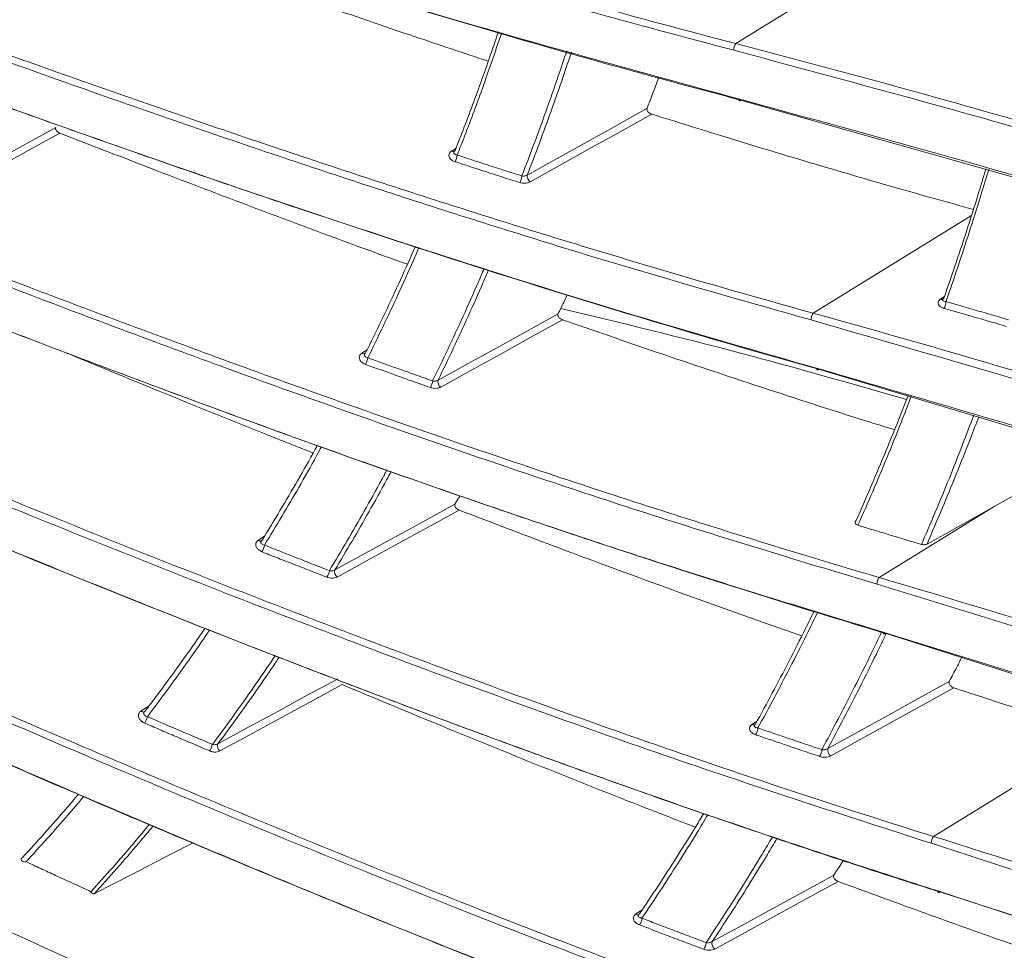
# Model space of a CAD drawing. Header units: millimetres. Extents: x 0 to 1118, y 0 to 864.
# Tile 275 of 313: x 842 to 852, y 555 to 564. Entities that reach past the tile are written whole.
import ezdxf

# ---------------------------------------------------------------- set-up
doc = ezdxf.new("R2010")
doc.units = ezdxf.units.MM

msp = doc.modelspace()

# ---------------------------------------------------------------- linework, layer by layer
at = {"color": 9, "linetype": 'Continuous', "lineweight": 0}
for p, q in [((849.069, 564.043), (850.791, 565.106)), ((846.115, 562.926), (846.164, 562.957)), ((849.872, 561.241), (851.517, 562.255)), ((851.197, 561.389), (851.237, 561.415)), ((845.185, 560.825), (845.241, 560.861)), ((850.558, 558.494), (851.752, 559.232)), ((844.11, 558.883), (844.176, 558.926)), ((842.892, 557.107), (842.976, 557.161)), ((849.238, 556.967), (849.289, 557)), ((851.122, 555.803), (852.841, 556.863)), ((848.031, 554.997), (848.093, 555.037))]:
    msp.add_line(p, q, dxfattribs=at)
at = {"color": 7, "linetype": 'Continuous', "lineweight": 15}
for p, q in [((846.142, 562.918), (846.142, 562.918)), ((851.219, 561.385), (851.219, 561.383)), ((849.264, 556.961), (849.264, 556.961))]:
    msp.add_line(p, q, dxfattribs=at)
at = {"color": 9, "linetype": 'Continuous', "lineweight": 0, "flags": 128}
for points in [[(849.098, 563.468), (849.099, 563.461), (849.1, 563.456), (849.102, 563.452), (849.105, 563.45), (849.108, 563.449), (849.111, 563.45), (849.114, 563.452), (849.118, 563.456)], [(846.903, 562.676), (847.214, 562.849), (847.525, 563.023), (847.836, 563.196), (848.147, 563.37)], [(848.196, 563.309), (847.868, 563.126), (847.54, 562.944), (847.236, 562.774), (846.932, 562.605)], [(840.775, 562.495), (841.083, 562.663), (841.39, 562.832), (841.698, 563), (842.005, 563.169)], [(842.049, 563.112), (841.724, 562.934), (841.399, 562.756), (841.098, 562.591), (840.797, 562.426)], [(845.977, 560.545), (846.288, 560.717), (846.6, 560.889), (846.911, 561.061), (847.223, 561.233)], [(847.27, 561.172), (846.941, 560.991), (846.613, 560.809), (846.308, 560.641), (846.004, 560.473)], [(849.908, 560.669), (849.909, 560.663), (849.91, 560.658), (849.912, 560.654), (849.915, 560.652), (849.918, 560.651), (849.921, 560.652), (849.925, 560.654), (849.929, 560.658)], [(844.904, 558.572), (845.216, 558.743), (845.528, 558.914), (845.84, 559.084), (846.152, 559.255)], [(846.197, 559.194), (845.867, 559.013), (845.538, 558.833), (845.233, 558.666), (844.929, 558.499)], [(844.11, 558.883), (844.115, 558.879), (844.121, 558.876), (844.127, 558.874), (844.133, 558.873), (844.138, 558.874), (844.142, 558.875), (844.144, 558.876)], [(843.689, 556.765), (844.001, 556.934), (844.313, 557.103), (844.625, 557.273), (844.937, 557.442)], [(850.025, 556.716), (850.34, 556.891), (850.655, 557.065), (850.97, 557.239), (851.285, 557.414)], [(844.98, 557.381), (844.65, 557.202), (844.32, 557.023), (844.015, 556.857), (843.71, 556.692)], [(851.334, 557.348), (851.002, 557.165), (850.67, 556.981), (850.362, 556.811), (850.055, 556.641)], [(842.892, 557.107), (842.898, 557.103), (842.904, 557.099), (842.909, 557.097), (842.915, 557.096), (842.92, 557.096), (842.925, 557.097), (842.928, 557.098)], [(848.824, 554.71), (849.14, 554.882), (849.455, 555.055), (849.771, 555.228), (850.086, 555.401)], [(850.133, 555.335), (849.8, 555.153), (849.467, 554.971), (849.159, 554.802), (848.851, 554.633)], [(851.189, 555.226), (851.185, 555.222), (851.181, 555.22), (851.178, 555.22), (851.174, 555.22), (851.171, 555.223), (851.169, 555.226), (851.167, 555.231), (851.166, 555.237)]]:
    msp.add_lwpolyline(points, dxfattribs=at)
at = {"color": 7, "linetype": 'Continuous', "lineweight": 15, "flags": 128}
for points in [[(868.264, 556.179), (865.698, 557.543), (863.809, 558.43), (861.852, 559.271), (859.828, 560.07), (857.753, 560.828), (853.512, 562.214), (849.118, 563.456), (849.118, 563.456), (849.118, 563.456)], [(867.597, 553.745), (866.134, 554.548), (864.318, 555.455), (862.428, 556.315), (860.468, 557.134), (858.453, 557.912), (854.271, 559.357), (849.929, 560.658), (849.929, 560.658), (849.929, 560.658)], [(851.752, 559.232), (852.129, 559.442), (852.313, 559.545)], [(851.055, 558.842), (851.672, 559.187), (851.752, 559.232)], [(850.598, 557.926), (850.599, 557.92), (850.601, 557.915), (850.603, 557.911), (850.606, 557.909), (850.609, 557.908), (850.612, 557.909), (850.616, 557.911), (850.62, 557.915)], [(866.786, 551.393), (866.103, 551.777), (864.431, 552.654), (862.689, 553.488), (860.882, 554.285), (859.022, 555.045), (854.906, 556.552), (850.62, 557.915), (850.62, 557.915), (850.62, 557.915)], [(842.415, 555.213), (842.795, 555.408), (843.207, 555.621), (843.432, 555.736)]]:
    msp.add_lwpolyline(points, dxfattribs=at)
at = {"color": 9, "linetype": 'Continuous', "lineweight": 0}
for centre, radius, start, end in [((849.173, 563.976), 0.124, 147.2316, 181.3181), ((846.136, 562.95), 0.031, 229.3915, 282.561), ((846.005, 562.901), 0.171, 329.6499, 354.1567), ((846.688, 562.68), 0.159, 328.9735, 355.3512), ((846.977, 562.665), 0.0753, 171.5509, 233.1842), ((851.213, 561.414), 0.03, 237.3053, 279.2117), ((851.137, 561.358), 0.115, 324.605, 1.5638), ((849.97, 561.174), 0.118, 145.5508, 181.6841), ((845.206, 560.846), 0.0292, 225.1463, 294.0372), ((845.056, 560.806), 0.193, 329.6622, 351.3967), ((845.744, 560.56), 0.178, 328.9728, 352.6223), ((846.048, 560.53), 0.073, 168.6323, 232.2844), ((843.953, 558.875), 0.225, 329.7113, 348.4094), ((844.647, 558.602), 0.204, 329.0074, 349.6688), ((844.972, 558.555), 0.0704, 165.4829, 231.4686), ((850.648, 558.428), 0.113, 143.806, 182.0248), ((842.693, 557.117), 0.273, 329.8006, 345.1743), ((849.256, 556.99), 0.0288, 231.3227, 286.2582), ((849.171, 556.935), 0.128, 324.2975, 358.008), ((843.396, 556.816), 0.242, 329.0808, 346.4687), ((843.753, 556.744), 0.0674, 162.0654, 230.7447), ((849.842, 556.706), 0.121, 323.5959, 359.2441), ((850.096, 556.701), 0.0729, 167.7292, 235.4217), ((851.207, 555.736), 0.108, 141.9913, 182.3224), ((848.05, 555.015), 0.0265, 225.2815, 297.1719), ((847.955, 554.965), 0.14, 324.2293, 355.0696), ((848.63, 554.708), 0.131, 323.503, 356.3475), ((848.892, 554.691), 0.0706, 164.6921, 234.554)]:
    msp.add_arc(centre, radius, start, end, dxfattribs=at)
at = {"color": 7, "linetype": 'Continuous', "lineweight": 15}
for points, knots in [([(847.111, 569.819), (847.111, 569.819), (848.619, 569.47), (851.607, 568.721), (855.964, 567.447), (859.477, 566.255), (862.196, 565.218), (864.269, 564.357), (866.363, 563.409), (867.728, 562.694), (868.411, 562.336)], [0, 0, 0, 0, 0.000001, 0.19446, 0.389598, 0.584078, 0.681743, 0.779552, 0.889614, 1, 1, 1, 1]), ([(868.378, 562.275), (867.698, 562.631), (866.335, 563.345), (864.246, 564.29), (862.18, 565.149), (859.464, 566.186), (855.952, 567.375), (851.596, 568.658), (848.596, 569.385), (847.093, 569.75)], [0, 0, 0, 0, 0.110018, 0.220393, 0.317551, 0.414859, 0.610349, 0.804826, 1, 1, 1, 1]), ([(847.124, 569.234), (848.62, 568.869), (851.619, 568.139), (855.964, 566.855), (859.473, 565.663), (862.187, 564.624), (864.254, 563.762), (866.341, 562.814), (867.7, 562.1), (868.38, 561.743)], [0, 0, 0, 0, 0.194559, 0.389795, 0.58435, 0.682055, 0.779903, 0.88979, 1, 1, 1, 1]), ([(868.413, 561.722), (867.734, 562.079), (866.375, 562.794), (864.29, 563.741), (862.226, 564.602), (859.51, 565.643), (856.001, 566.838), (851.64, 568.118), (848.654, 568.87), (847.142, 569.221), (847.142, 569.221)], [0, 0, 0, 0, 0.109898, 0.220153, 0.317346, 0.414691, 0.610257, 0.80478, 0.999999, 1, 1, 1, 1]), ([(836.67, 567.45), (837.203, 567.258), (838.27, 566.873), (839.871, 566.311), (841.472, 565.766), (843.55, 565.082), (846.109, 564.282), (848.099, 563.74), (849.098, 563.468)], [0, 0, 0, 0, 0.127618, 0.255445, 0.383068, 0.510918, 0.754586, 1, 1, 1, 1]), ([(849.118, 563.456), (849.118, 563.456), (848.131, 563.715), (846.129, 564.277), (843.041, 565.237), (839.879, 566.299), (837.74, 567.062), (836.672, 567.45), (836.672, 567.45)], [0, 0, 0, 0, 0.000001, 0.243684, 0.489146, 0.744587, 0.999999, 1, 1, 1, 1]), ([(848.17, 566.322), (849.653, 565.939), (852.623, 565.173), (856.204, 564.057), (858.997, 563.094), (861.046, 562.329), (863.05, 561.519), (864.946, 560.682), (866.738, 559.824), (867.837, 559.226), (868.388, 558.927)], [0, 0, 0, 0, 0.202472, 0.405647, 0.506838, 0.608147, 0.709863, 0.811747, 0.905769, 1, 1, 1, 1]), ([(849.929, 560.658), (849.929, 560.658), (849.339, 560.823), (848.15, 561.168), (846.341, 561.729), (844.509, 562.33), (842.627, 562.978), (840.703, 563.668), (838.743, 564.397), (836.782, 565.146), (835.478, 565.656), (834.826, 565.912), (834.826, 565.912)], [0, 0, 0, 0, 0.000001, 0.120491, 0.241318, 0.363143, 0.485292, 0.613809, 0.742673, 0.871177, 0.999999, 1, 1, 1, 1]), ([(834.828, 565.909), (835.477, 565.654), (836.778, 565.145), (838.735, 564.399), (840.694, 563.671), (842.608, 562.986), (844.476, 562.343), (846.297, 561.747), (848.112, 561.182), (849.31, 560.84), (849.908, 560.669)], [0, 0, 0, 0, 0.128512, 0.257337, 0.385858, 0.514722, 0.635391, 0.756058, 0.87803, 1, 1, 1, 1]), ([(846.497, 563.86), (846.242, 563.944), (845.67, 564.135), (844.776, 564.442), (843.859, 564.763), (843.259, 564.978), (842.98, 565.078)], [0, 0, 0, 0, 0.2183301, 0.4899949, 0.7622328, 1, 1, 1, 1]), ([(850.62, 557.915), (850.62, 557.915), (849.924, 558.122), (848.515, 558.559), (846.365, 559.278), (844.178, 560.054), (841.953, 560.884), (839.702, 561.76), (837.438, 562.672), (835.177, 563.605), (833.677, 564.236), (832.928, 564.552), (832.928, 564.552)], [0, 0, 0, 0, 0.000001, 0.12194, 0.244383, 0.368326, 0.492753, 0.619352, 0.746416, 0.873, 0.999999, 1, 1, 1, 1]), ([(832.932, 564.545), (833.679, 564.231), (835.174, 563.602), (837.43, 562.671), (839.693, 561.761), (841.928, 560.893), (844.129, 560.072), (846.3, 559.302), (848.463, 558.576), (849.886, 558.143), (850.598, 557.926)], [0, 0, 0, 0, 0.126596, 0.253598, 0.380205, 0.507267, 0.629479, 0.751687, 0.875845, 1, 1, 1, 1]), ([(846.153, 562.931), (846.173, 562.98), (846.259, 563.202), (846.413, 563.61), (846.539, 563.976), (846.603, 564.165)], [0, 0, 0, 0, 0.122143, 0.549383, 1, 1, 1, 1]), ([(831.272, 563.752), (831.272, 563.752), (831.993, 563.427), (833.445, 562.775), (835.647, 561.799), (837.872, 560.831), (840.293, 559.806), (842.902, 558.742), (845.676, 557.669), (848.428, 556.676), (850.229, 556.082), (851.122, 555.803), (851.122, 555.803)], [0, 0, 0, 0, 0.000001, 0.109987, 0.220311, 0.331722, 0.443528, 0.58218, 0.721705, 0.860357, 0.999999, 1, 1, 1, 1]), ([(851.1, 555.732), (850.206, 556.02), (848.413, 556.599), (845.663, 557.597), (842.882, 558.671), (840.283, 559.732), (837.875, 560.753), (835.661, 561.716), (833.446, 562.699), (831.977, 563.361), (831.243, 563.691)], [0, 0, 0, 0, 0.138662, 0.278334, 0.416981, 0.556523, 0.666638, 0.776757, 0.888377, 1, 1, 1, 1]), ([(848.269, 563.694), (848.25, 563.643), (848.21, 563.535), (848.169, 563.427), (848.147, 563.37)], [0, 0, 0, 0, 0.46361, 1, 1, 1, 1]), ([(849.098, 563.468), (850.566, 563.066), (853.506, 562.261), (857.043, 561.1), (859.795, 560.098), (861.811, 559.304), (863.774, 558.462), (865.965, 557.444), (867.411, 556.65), (868.263, 556.182)], [0, 0, 0, 0, 0.211223, 0.4231848, 0.5287477, 0.6344422, 0.7406044, 0.8469625, 1, 1, 1, 1]), ([(851.189, 555.226), (851.189, 555.226), (850.568, 555.422), (849.313, 555.835), (847.397, 556.506), (845.449, 557.227), (843.136, 558.123), (840.457, 559.213), (837.358, 560.531), (834.193, 561.924), (832.055, 562.884), (830.99, 563.364), (830.99, 563.364)], [0, 0, 0, 0, 0.000001, 0.095614, 0.191564, 0.288515, 0.385792, 0.533518, 0.682278, 0.8406, 0.999999, 1, 1, 1, 1]), ([(830.996, 563.353), (832.057, 562.876), (834.185, 561.92), (837.342, 560.534), (840.443, 559.216), (843.109, 558.133), (845.407, 557.243), (847.342, 556.528), (849.267, 555.85), (850.533, 555.441), (851.166, 555.237)], [0, 0, 0, 0, 0.158348, 0.317744, 0.465485, 0.614233, 0.710022, 0.805809, 0.902905, 1, 1, 1, 1]), ([(848.147, 563.37), (848.146, 563.366), (848.145, 563.359), (848.148, 563.347), (848.156, 563.334), (848.169, 563.323), (848.183, 563.314), (848.192, 563.311), (848.196, 563.309)], [0, 0, 0, 0, 0.1624941, 0.3248437, 0.4914777, 0.6718224, 0.8691942, 1, 1, 1, 1]), ([(851.537, 562.319), (851.265, 562.394), (850.703, 562.551), (849.843, 562.803), (849.001, 563.057), (848.451, 563.23), (848.196, 563.309)], [0, 0, 0, 0, 0.246069, 0.50941, 0.773296, 1, 1, 1, 1]), ([(842.005, 563.169), (842.004, 563.165), (842.002, 563.159), (842.005, 563.148), (842.012, 563.136), (842.024, 563.125), (842.037, 563.117), (842.046, 563.113), (842.049, 563.112)], [0, 0, 0, 0, 0.164026, 0.327851, 0.497303, 0.685593, 0.898093, 1, 1, 1, 1]), ([(845.657, 561.749), (845.526, 561.796), (845.026, 561.977), (844.153, 562.303), (843.082, 562.71), (842.38, 562.983), (842.049, 563.112)], [0, 0, 0, 0, 0.109755, 0.4171625, 0.7254621, 1, 1, 1, 1]), ([(846.142, 562.918), (846.143, 562.92), (846.146, 562.925), (846.151, 562.929), (846.153, 562.931)], [0, 0, 0, 0, 0.5228786, 1, 1, 1, 1]), ([(851.231, 561.397), (851.273, 561.52), (851.358, 561.766), (851.482, 562.143), (851.585, 562.468), (851.646, 562.671), (851.667, 562.742)], [0, 0, 0, 0, 0.2781642, 0.5563551, 0.8437996, 1, 1, 1, 1]), ([(851.54, 553.094), (850.674, 553.391), (848.943, 553.985), (846.253, 555.015), (843.507, 556.131), (840.701, 557.335), (837.87, 558.6), (835.013, 559.919), (832.148, 561.27), (830.256, 562.175), (829.307, 562.628)], [0, 0, 0, 0, 0.120402, 0.24081, 0.364694, 0.488587, 0.614561, 0.741312, 0.870305, 1, 1, 1, 1]), ([(829.338, 562.688), (829.338, 562.688), (830.28, 562.238), (832.179, 561.332), (835.037, 559.985), (837.897, 558.667), (840.712, 557.409), (843.494, 556.217), (846.228, 555.104), (848.928, 554.074), (850.694, 553.454), (851.564, 553.165), (851.564, 553.165)], [0, 0, 0, 0, 0.000001, 0.129375, 0.25874, 0.385116, 0.511482, 0.633427, 0.755792, 0.878113, 0.999999, 1, 1, 1, 1]), ([(829.031, 562.324), (830.092, 561.818), (832.22, 560.803), (835.383, 559.313), (838.492, 557.884), (841.362, 556.61), (844.063, 555.459), (846.598, 554.431), (849.125, 553.462), (850.781, 552.888), (851.609, 552.601)], [0, 0, 0, 0, 0.142525, 0.285992, 0.41792, 0.550746, 0.66172, 0.772688, 0.886346, 1, 1, 1, 1]), ([(851.633, 552.59), (851.633, 552.59), (850.833, 552.86), (849.205, 553.435), (846.702, 554.39), (844.14, 555.429), (841.401, 556.597), (838.504, 557.885), (835.397, 559.314), (832.239, 560.803), (830.123, 561.814), (829.068, 562.317)], [0, 0, 0, 0, 0.000001, 0.110825, 0.222342, 0.335937, 0.450207, 0.582389, 0.715495, 0.858284, 1, 1, 1, 1]), ([(845.224, 560.826), (845.278, 560.938), (845.387, 561.16), (845.547, 561.503), (845.665, 561.761), (845.728, 561.907), (845.74, 561.934)], [0, 0, 0, 0, 0.306045, 0.612126, 0.929418, 1, 1, 1, 1]), ([(827.345, 561.755), (828.392, 561.227), (830.491, 560.167), (833.619, 558.6), (836.698, 557.087), (839.732, 555.637), (842.807, 554.22), (845.874, 552.879), (848.906, 551.629), (850.856, 550.914), (851.836, 550.554)], [0, 0, 0, 0, 0.130981, 0.262824, 0.383159, 0.504312, 0.62825, 0.753257, 0.876035, 1, 1, 1, 1]), ([(826.997, 561.449), (828.058, 560.914), (830.188, 559.841), (833.298, 558.281), (836.292, 556.805), (839.17, 555.419), (842.086, 554.054), (844.029, 553.195), (845.004, 552.763)], [0, 0, 0, 0, 0.1814104, 0.3640156, 0.5204421, 0.6777982, 0.8383009, 1, 1, 1, 1]), ([(847.317, 561.432), (847.298, 561.39), (847.267, 561.324), (847.235, 561.258), (847.223, 561.233)], [0, 0, 0, 0, 0.625577, 1, 1, 1, 1]), ([(851.22, 561.385), (851.22, 561.385), (851.22, 561.388), (851.225, 561.392), (851.23, 561.396), (851.231, 561.397)], [0, 0, 0, 0, 0.080539, 0.747139, 1, 1, 1, 1]), ([(847.223, 561.233), (847.222, 561.23), (847.22, 561.223), (847.223, 561.211), (847.23, 561.199), (847.242, 561.187), (847.256, 561.178), (847.266, 561.174), (847.27, 561.172)], [0, 0, 0, 0, 0.160242, 0.320339, 0.484721, 0.662885, 0.85822, 1, 1, 1, 1]), ([(850.841, 560.343), (850.265, 560.509), (849.087, 560.848), (847.871, 561.141), (847.25, 561.29)], [0, 0, 0, 0, 0.489098, 1, 1, 1, 1]), ([(850.717, 560.03), (850.618, 560.06), (850.16, 560.202), (849.335, 560.47), (848.285, 560.82), (847.594, 561.06), (847.27, 561.172)], [0, 0, 0, 0, 0.087638, 0.403175, 0.719736, 1, 1, 1, 1]), ([(844.678, 559.788), (844.514, 559.853), (843.982, 560.063), (843.121, 560.412), (842.424, 560.7), (842.096, 560.836)], [0, 0, 0, 0, 0.190848, 0.619872, 1, 1, 1, 1]), ([(845.214, 560.815), (845.215, 560.817), (845.217, 560.821), (845.221, 560.825), (845.224, 560.826)], [0, 0, 0, 0, 0.451342, 1, 1, 1, 1]), ([(849.908, 560.669), (851.359, 560.248), (854.266, 559.404), (857.744, 558.198), (860.433, 557.163), (862.385, 556.35), (864.282, 555.488), (866.03, 554.624), (867.103, 554.023), (867.596, 553.747)], [0, 0, 0, 0, 0.226941, 0.454688, 0.566556, 0.678572, 0.79112, 0.903895, 1, 1, 1, 1]), ([(850.32, 559.087), (850.372, 559.206), (850.477, 559.445), (850.629, 559.808), (850.756, 560.121), (850.831, 560.315), (850.858, 560.385)], [0, 0, 0, 0, 0.280335, 0.560698, 0.841412, 1, 1, 1, 1]), ([(844.149, 558.882), (844.211, 558.984), (844.335, 559.188), (844.519, 559.503), (844.648, 559.73), (844.716, 559.854), (844.723, 559.868)], [0, 0, 0, 0, 0.316145, 0.632326, 0.959898, 1, 1, 1, 1]), ([(846.152, 559.255), (846.15, 559.252), (846.148, 559.246), (846.15, 559.234), (846.157, 559.222), (846.168, 559.21), (846.182, 559.2), (846.192, 559.196), (846.197, 559.194)], [0, 0, 0, 0, 0.158132, 0.316117, 0.478418, 0.654639, 0.84824, 1, 1, 1, 1]), ([(846.204, 559.343), (846.2, 559.336), (846.183, 559.307), (846.165, 559.278), (846.152, 559.255)], [0, 0, 0, 0, 0.217185, 1, 1, 1, 1]), ([(849.754, 557.888), (849.622, 557.933), (849.129, 558.105), (848.268, 558.416), (847.214, 558.805), (846.522, 559.07), (846.197, 559.194)], [0, 0, 0, 0, 0.112747, 0.419663, 0.727592, 1, 1, 1, 1]), ([(850.338, 559.037), (850.333, 559.039), (850.322, 559.043), (850.311, 559.053), (850.306, 559.064), (850.308, 559.075), (850.314, 559.083), (850.319, 559.086), (850.32, 559.087)], [0, 0, 0, 0, 0.1961916, 0.3924225, 0.5862997, 0.7703512, 0.9425235, 1, 1, 1, 1]), ([(850.998, 558.838), (850.882, 558.872), (850.663, 558.938), (850.443, 559.005), (850.338, 559.037)], [0, 0, 0, 0, 0.52455, 1, 1, 1, 1]), ([(844.14, 558.873), (844.141, 558.874), (844.142, 558.877), (844.146, 558.88), (844.149, 558.882)], [0, 0, 0, 0, 0.329673, 1, 1, 1, 1]), ([(851.055, 558.842), (851.051, 558.84), (851.042, 558.836), (851.026, 558.834), (851.01, 558.835), (851.001, 558.837), (850.998, 558.838)], [0, 0, 0, 0, 0.262315, 0.524249, 0.79625, 1, 1, 1, 1]), ([(862.19, 543.047), (862.19, 543.047), (861.657, 543.349), (860.565, 543.942), (858.336, 545.053), (855.447, 546.345), (851.856, 547.768), (848.143, 549.089), (844.34, 550.32), (840.461, 551.472), (836.524, 552.558), (831.215, 553.936), (826.517, 555.076), (821.836, 556.242), (818.481, 557.096), (815.857, 557.858), (814.536, 558.242)], [0, 0, 0, 0, 0, 0.041135, 0.082343, 0.161795, 0.24154, 0.321085, 0.400776, 0.480371, 0.560021, 0.639716, 0.799202, 0.839112, 0.918997, 1, 1, 1, 1]), ([(849.273, 556.97), (849.332, 557.078), (849.449, 557.293), (849.622, 557.624), (849.767, 557.909), (849.853, 558.086), (849.883, 558.148)], [0, 0, 0, 0, 0.27926, 0.558547, 0.846446, 1, 1, 1, 1]), ([(842.932, 557.102), (843.001, 557.195), (843.14, 557.379), (843.346, 557.666), (843.485, 557.862), (843.554, 557.965), (843.555, 557.966)], [0, 0, 0, 0, 0.327571, 0.655178, 0.994414, 1, 1, 1, 1]), ([(850.598, 557.926), (852.031, 557.484), (854.901, 556.599), (858.354, 555.332), (861.048, 554.231), (863.036, 553.344), (864.966, 552.408), (866.179, 551.733), (866.786, 551.395)], [0, 0, 0, 0, 0.245697, 0.49229, 0.61861, 0.74513, 0.872398, 1, 1, 1, 1]), ([(851.418, 557.665), (851.4, 557.631), (851.356, 557.546), (851.312, 557.463), (851.285, 557.414)], [0, 0, 0, 0, 0.41249, 1, 1, 1, 1]), ([(851.285, 557.414), (851.284, 557.41), (851.282, 557.404), (851.285, 557.392), (851.291, 557.379), (851.303, 557.366), (851.317, 557.355), (851.328, 557.351), (851.334, 557.348)], [0, 0, 0, 0, 0.1551, 0.310106, 0.468077, 0.635639, 0.814997, 1, 1, 1, 1]), ([(848.65, 555.899), (848.482, 555.964), (847.952, 556.168), (847.054, 556.527), (845.998, 556.956), (845.305, 557.245), (844.98, 557.381)], [0, 0, 0, 0, 0.138247, 0.436394, 0.735544, 1, 1, 1, 1]), ([(852.841, 556.863), (852.706, 556.906), (852.434, 556.991), (852.025, 557.122), (851.658, 557.241), (851.427, 557.317), (851.334, 557.348)], [0, 0, 0, 0, 0.271692, 0.543431, 0.815311, 1, 1, 1, 1]), ([(849.264, 556.961), (849.265, 556.963), (849.267, 556.965), (849.27, 556.968), (849.272, 556.969), (849.273, 556.97)], [0, 0, 0, 0, 0.534958, 0.708199, 1, 1, 1, 1]), ([(841.659, 555.584), (841.737, 555.668), (841.892, 555.838), (842.044, 556.012), (842.161, 556.147), (842.201, 556.195), (842.242, 556.243)], [0, 0, 0, 0, 0.393106, 0.786257, 0.78789, 1, 1, 1, 1]), ([(848.067, 554.997), (848.133, 555.095), (848.266, 555.293), (848.462, 555.598), (848.619, 555.848), (848.71, 555.999), (848.737, 556.043)], [0, 0, 0, 0, 0.289262, 0.578552, 0.876555, 1, 1, 1, 1]), ([(841.647, 555.568), (841.648, 555.57), (841.649, 555.574), (841.652, 555.578), (841.656, 555.581), (841.658, 555.583), (841.659, 555.584)], [0, 0, 0, 0, 0.290343, 0.588834, 0.792941, 1, 1, 1, 1]), ([(841.647, 555.568), (841.647, 555.565), (841.646, 555.558), (841.654, 555.549), (841.671, 555.541), (841.687, 555.539), (841.697, 555.54), (841.697, 555.54)], [0, 0, 0, 0, 0.147849, 0.333036, 0.623912, 0.992604, 1, 1, 1, 1]), ([(841.697, 555.54), (841.748, 555.516), (841.85, 555.469), (842.013, 555.393), (842.187, 555.313), (842.309, 555.257), (842.371, 555.229)], [0, 0, 0, 0, 0.2266654, 0.4533355, 0.7266636, 1, 1, 1, 1]), ([(850.187, 555.555), (850.183, 555.548), (850.149, 555.496), (850.116, 555.445), (850.086, 555.401)], [0, 0, 0, 0, 0.131242, 1, 1, 1, 1]), ([(850.086, 555.401), (850.085, 555.398), (850.082, 555.392), (850.084, 555.38), (850.09, 555.367), (850.101, 555.355), (850.116, 555.343), (850.127, 555.338), (850.133, 555.335)], [0, 0, 0, 0, 0.153527, 0.306956, 0.463427, 0.629657, 0.807863, 1, 1, 1, 1]), ([(853.282, 554.225), (853.012, 554.316), (852.472, 554.497), (851.654, 554.782), (850.874, 555.062), (850.365, 555.25), (850.133, 555.335)], [0, 0, 0, 0, 0.260015, 0.520219, 0.780987, 1, 1, 1, 1]), ([(842.405, 555.208), (842.402, 555.208), (842.395, 555.206), (842.384, 555.212), (842.376, 555.22), (842.372, 555.227), (842.371, 555.229), (842.371, 555.229)], [0, 0, 0, 0, 0.280078, 0.558488, 0.886546, 0.988901, 1, 1, 1, 1]), ([(842.405, 555.208), (842.407, 555.209), (842.41, 555.21), (842.414, 555.212), (842.415, 555.213)], [0, 0, 0, 0, 0.494489, 1, 1, 1, 1]), ([(851.166, 555.237), (852.495, 554.802), (855.153, 553.933), (858.333, 552.71), (860.793, 551.665), (862.558, 550.851), (864.247, 550.012), (865.297, 549.424), (865.823, 549.13)], [0, 0, 0, 0, 0.252618, 0.505241, 0.631495, 0.757923, 0.878842, 1, 1, 1, 1]), ([(865.858, 549.109), (865.332, 549.403), (864.28, 549.992), (862.591, 550.833), (860.823, 551.648), (858.362, 552.696), (855.173, 553.915), (852.53, 554.802), (851.189, 555.226), (851.189, 555.226)], [0, 0, 0, 0, 0.120939, 0.242136, 0.368389, 0.494829, 0.747428, 0.999999, 1, 1, 1, 1]), ([(848.059, 554.989), (848.059, 554.99), (848.061, 554.992), (848.063, 554.994), (848.065, 554.996), (848.067, 554.997)], [0, 0, 0, 0, 0.4334877, 0.6579868, 1, 1, 1, 1]), ([(836.895, 554.944), (837.58, 554.774), (838.95, 554.433), (840.986, 553.897), (843.007, 553.344), (844.338, 552.957), (845.004, 552.763)], [0, 0, 0, 0, 0.250139, 0.500279, 0.750097, 1, 1, 1, 1])]:
    msp.add_open_spline(points, degree=3, knots=knots, dxfattribs=at)
at = {"color": 9, "linetype": 'Continuous', "lineweight": 0}
for points, knots in [([(836.845, 567.945), (836.845, 567.945), (837.851, 567.58), (839.871, 566.861), (842.932, 565.833), (846.01, 564.877), (848.056, 564.306), (849.069, 564.043), (849.069, 564.043)], [0, 0, 0, 0, 0.000001, 0.244955, 0.491422, 0.745709, 0.999999, 1, 1, 1, 1]), ([(849.049, 563.973), (848.541, 564.108), (847.525, 564.378), (845.985, 564.822), (844.434, 565.291), (842.395, 565.939), (839.854, 566.791), (837.835, 567.517), (836.822, 567.881)], [0, 0, 0, 0, 0.1270477, 0.2543485, 0.3813922, 0.5086732, 0.7535609, 1, 1, 1, 1]), ([(868.386, 559.46), (867.834, 559.758), (866.729, 560.356), (864.935, 561.21), (863.04, 562.043), (861.038, 562.848), (858.981, 563.613), (856.182, 564.574), (852.592, 565.687), (849.619, 566.45), (848.129, 566.832)], [0, 0, 0, 0, 0.094216, 0.188658, 0.289744, 0.391004, 0.492715, 0.59455, 0.796908, 1, 1, 1, 1]), ([(848.148, 566.902), (848.148, 566.902), (849.643, 566.535), (852.604, 565.75), (856.197, 564.646), (858.994, 563.683), (861.049, 562.92), (863.057, 562.112), (864.96, 561.276), (866.759, 560.418), (867.866, 559.82), (868.42, 559.521)], [0, 0, 0, 0, 0.000001, 0.202343, 0.405391, 0.506593, 0.607793, 0.709543, 0.811288, 0.90554, 1, 1, 1, 1]), ([(849.852, 561.17), (849.231, 561.346), (847.989, 561.698), (846.1, 562.285), (844.195, 562.91), (842.317, 563.56), (840.47, 564.224), (838.654, 564.9), (836.833, 565.597), (835.619, 566.073), (835.012, 566.311)], [0, 0, 0, 0, 0.128261, 0.256923, 0.385178, 0.513803, 0.634798, 0.755794, 0.877896, 1, 1, 1, 1]), ([(835.037, 566.374), (835.037, 566.374), (835.637, 566.138), (836.841, 565.668), (838.655, 564.975), (840.477, 564.297), (842.333, 563.63), (844.216, 562.98), (846.119, 562.355), (848.008, 561.771), (849.253, 561.412), (849.872, 561.241), (849.872, 561.241)], [0, 0, 0, 0, 0.000001, 0.120892, 0.242039, 0.363996, 0.486239, 0.61449, 0.743107, 0.871355, 0.999999, 1, 1, 1, 1]), ([(833.176, 564.979), (833.176, 564.979), (833.871, 564.685), (835.267, 564.098), (837.379, 563.227), (839.505, 562.371), (841.682, 561.523), (843.898, 560.695), (846.141, 559.899), (848.367, 559.158), (849.831, 558.708), (850.558, 558.494), (850.558, 558.494)], [0, 0, 0, 0, 0.0000008, 0.1202568, 0.24051, 0.3622277, 0.4839417, 0.6126821, 0.741946, 0.8706833, 0.9999992, 1, 1, 1, 1]), ([(850.536, 558.424), (849.807, 558.644), (848.348, 559.084), (846.121, 559.83), (843.875, 560.626), (842.171, 561.264), (840.427, 561.934), (838.516, 562.688), (835.885, 563.764), (834.061, 564.532), (833.149, 564.917)], [0, 0, 0, 0, 0.129045, 0.258095, 0.387105, 0.516119, 0.549984, 0.68551, 0.842751, 1, 1, 1, 1]), ([(846.637, 564.155), (846.567, 563.949), (846.435, 563.564), (846.277, 563.144), (846.192, 562.927), (846.175, 562.884)], [0, 0, 0, 0, 0.479549, 0.895088, 1, 1, 1, 1]), ([(846.847, 562.667), (846.89, 562.779), (846.975, 563.003), (847.101, 563.348), (847.214, 563.669), (847.284, 563.878), (847.313, 563.966)], [0, 0, 0, 0, 0.262794, 0.525613, 0.800487, 1, 1, 1, 1]), ([(847.361, 563.953), (847.333, 563.869), (847.264, 563.663), (847.153, 563.348), (847.029, 563.006), (846.945, 562.786), (846.903, 562.676)], [0, 0, 0, 0, 0.193994, 0.47394, 0.736958, 1, 1, 1, 1]), ([(868.382, 556.647), (868.382, 556.647), (867.875, 556.94), (866.831, 557.511), (865.195, 558.325), (863.496, 559.102), (861.353, 560.007), (858.732, 561.012), (855.598, 562.083), (852.373, 563.079), (850.158, 563.675), (849.049, 563.973)], [0, 0, 0, 0, 0.000001, 0.092596, 0.185407, 0.278753, 0.372238, 0.528217, 0.684622, 0.842155, 1, 1, 1, 1]), ([(849.069, 564.043), (849.069, 564.043), (850.182, 563.753), (852.39, 563.145), (855.618, 562.154), (858.755, 561.08), (861.373, 560.076), (863.513, 559.172), (865.208, 558.396), (866.856, 557.581), (867.896, 556.999), (868.416, 556.708)], [0, 0, 0, 0, 0.0000006, 0.1575122, 0.3153245, 0.4713083, 0.6276879, 0.7204531, 0.813214, 0.9066115, 1, 1, 1, 1]), ([(846.115, 562.926), (846.111, 562.922), (846.099, 562.913), (846.088, 562.894), (846.088, 562.871), (846.099, 562.848), (846.121, 562.827), (846.142, 562.819), (846.153, 562.815)], [0, 0, 0, 0, 0.115154, 0.286083, 0.461398, 0.640313, 0.820171, 1, 1, 1, 1]), ([(846.175, 562.884), (846.17, 562.885), (846.159, 562.887), (846.147, 562.895), (846.14, 562.905), (846.139, 562.913), (846.142, 562.917), (846.142, 562.918)], [0, 0, 0, 0, 0.241825, 0.482409, 0.717593, 0.942857, 1, 1, 1, 1]), ([(846.175, 562.884), (846.226, 562.867), (846.328, 562.834), (846.491, 562.781), (846.664, 562.725), (846.786, 562.686), (846.847, 562.667)], [0, 0, 0, 0, 0.227297, 0.454597, 0.727295, 1, 1, 1, 1]), ([(846.825, 562.598), (846.764, 562.617), (846.642, 562.656), (846.469, 562.712), (846.306, 562.765), (846.204, 562.798), (846.153, 562.815)], [0, 0, 0, 0, 0.272699, 0.545405, 0.7727, 1, 1, 1, 1]), ([(851.696, 562.734), (851.669, 562.645), (851.603, 562.425), (851.496, 562.086), (851.375, 561.717), (851.293, 561.48), (851.253, 561.361)], [0, 0, 0, 0, 0.190627, 0.472846, 0.736411, 1, 1, 1, 1]), ([(846.903, 562.676), (846.898, 562.674), (846.889, 562.669), (846.872, 562.666), (846.857, 562.665), (846.849, 562.666), (846.847, 562.667)], [0, 0, 0, 0, 0.2813751, 0.5692587, 0.8696204, 1, 1, 1, 1]), ([(846.825, 562.598), (846.829, 562.596), (846.844, 562.592), (846.872, 562.589), (846.905, 562.593), (846.923, 562.601), (846.932, 562.605)], [0, 0, 0, 0, 0.12641, 0.421171, 0.71053, 1, 1, 1, 1]), ([(845.777, 561.922), (845.758, 561.877), (845.687, 561.713), (845.563, 561.439), (845.406, 561.102), (845.3, 560.885), (845.247, 560.777)], [0, 0, 0, 0, 0.113943, 0.421886, 0.710927, 1, 1, 1, 1]), ([(845.92, 560.537), (845.974, 560.648), (846.081, 560.869), (846.239, 561.213), (846.363, 561.49), (846.434, 561.657), (846.454, 561.703)], [0, 0, 0, 0, 0.290455, 0.580941, 0.884004, 1, 1, 1, 1]), ([(846.5, 561.689), (846.482, 561.647), (846.413, 561.484), (846.291, 561.212), (846.135, 560.872), (846.029, 560.654), (845.977, 560.545)], [0, 0, 0, 0, 0.108335, 0.417528, 0.708749, 1, 1, 1, 1]), ([(806.11, 561.336), (806.377, 561.213), (807.221, 560.825), (808.709, 560.228), (810.568, 559.536), (812.484, 558.889), (815.093, 558.077), (818.407, 557.153), (821.759, 556.301), (826.442, 555.151), (831.137, 554.027), (836.445, 552.667), (840.378, 551.595), (844.252, 550.457), (848.051, 549.242), (851.755, 547.938), (855.346, 546.533), (858.228, 545.256), (860.464, 544.16), (861.545, 543.571), (862.086, 543.275)], [0, 0, 0, 0, 0.015879, 0.050062, 0.084129, 0.118667, 0.153247, 0.222024, 0.289796, 0.323636, 0.458775, 0.526218, 0.593693, 0.661061, 0.72837, 0.795789, 0.862992, 0.930411, 0.965177, 1, 1, 1, 1]), ([(851.197, 561.389), (851.194, 561.387), (851.184, 561.38), (851.172, 561.364), (851.169, 561.343), (851.179, 561.321), (851.2, 561.303), (851.221, 561.295), (851.231, 561.291)], [0, 0, 0, 0, 0.066543, 0.240659, 0.423915, 0.614699, 0.807367, 1, 1, 1, 1]), ([(851.253, 561.361), (851.247, 561.362), (851.235, 561.363), (851.224, 561.369), (851.218, 561.376), (851.219, 561.382), (851.22, 561.385)], [0, 0, 0, 0, 0.268677, 0.535154, 0.790899, 1, 1, 1, 1]), ([(851.88, 561.103), (851.82, 561.121), (851.702, 561.155), (851.535, 561.204), (851.378, 561.249), (851.28, 561.277), (851.231, 561.291)], [0, 0, 0, 0, 0.273899, 0.5478, 0.773899, 1, 1, 1, 1]), ([(851.253, 561.361), (851.302, 561.347), (851.399, 561.319), (851.557, 561.273), (851.724, 561.225), (851.842, 561.19), (851.901, 561.173)], [0, 0, 0, 0, 0.226099, 0.4522, 0.726099, 1, 1, 1, 1]), ([(849.872, 561.241), (849.872, 561.241), (851.338, 560.835), (854.235, 559.976), (857.734, 558.78), (860.439, 557.745), (862.411, 556.929), (864.327, 556.064), (866.129, 555.178), (867.245, 554.554), (867.777, 554.256)], [0, 0, 0, 0, 0.000001, 0.224582, 0.449963, 0.561513, 0.673058, 0.785331, 0.897594, 1, 1, 1, 1]), ([(867.743, 554.196), (867.743, 554.196), (867.22, 554.498), (866.097, 555.111), (864.311, 555.995), (862.4, 556.856), (860.425, 557.674), (857.718, 558.709), (854.222, 559.912), (851.31, 560.75), (849.852, 561.17)], [0, 0, 0, 0, 0.000001, 0.10237, 0.213743, 0.32536, 0.437584, 0.549968, 0.774556, 1, 1, 1, 1]), ([(845.185, 560.825), (845.18, 560.821), (845.168, 560.812), (845.158, 560.793), (845.157, 560.769), (845.169, 560.744), (845.191, 560.723), (845.212, 560.713), (845.223, 560.709)], [0, 0, 0, 0, 0.1135495, 0.2838267, 0.4592834, 0.6388829, 0.8194549, 1, 1, 1, 1]), ([(845.247, 560.777), (845.241, 560.779), (845.23, 560.782), (845.218, 560.79), (845.211, 560.8), (845.21, 560.809), (845.213, 560.814), (845.214, 560.815)], [0, 0, 0, 0, 0.233253, 0.46533, 0.69168, 0.907014, 1, 1, 1, 1]), ([(845.896, 560.468), (845.835, 560.49), (845.712, 560.533), (845.539, 560.595), (845.375, 560.654), (845.274, 560.69), (845.223, 560.709)], [0, 0, 0, 0, 0.2735313, 0.5470704, 0.773533, 1, 1, 1, 1]), ([(845.247, 560.777), (845.298, 560.759), (845.4, 560.722), (845.563, 560.664), (845.736, 560.602), (845.859, 560.558), (845.92, 560.537)], [0, 0, 0, 0, 0.226463, 0.452931, 0.726462, 1, 1, 1, 1]), ([(845.896, 560.468), (845.901, 560.466), (845.916, 560.462), (845.943, 560.458), (845.977, 560.461), (845.995, 560.469), (846.004, 560.473)], [0, 0, 0, 0, 0.126428, 0.421676, 0.710769, 1, 1, 1, 1]), ([(845.977, 560.545), (845.972, 560.543), (845.963, 560.538), (845.945, 560.535), (845.931, 560.535), (845.923, 560.536), (845.92, 560.537)], [0, 0, 0, 0, 0.2799701, 0.5673215, 0.8689862, 1, 1, 1, 1]), ([(850.891, 560.375), (850.857, 560.287), (850.775, 560.075), (850.642, 559.746), (850.492, 559.388), (850.389, 559.154), (850.338, 559.037)], [0, 0, 0, 0, 0.193024, 0.46581, 0.732892, 1, 1, 1, 1]), ([(850.998, 558.838), (851.002, 558.848), (851.107, 559.09), (851.293, 559.532), (851.464, 559.977), (851.542, 560.18)], [0, 0, 0, 0, 0.022975, 0.552812, 1, 1, 1, 1]), ([(851.593, 560.165), (851.564, 560.089), (851.488, 559.889), (851.36, 559.568), (851.21, 559.203), (851.107, 558.962), (851.055, 558.842)], [0, 0, 0, 0, 0.167693, 0.445718, 0.722845, 1, 1, 1, 1]), ([(844.765, 559.853), (844.749, 559.822), (844.672, 559.679), (844.534, 559.437), (844.354, 559.127), (844.233, 558.929), (844.173, 558.83)], [0, 0, 0, 0, 0.0895483, 0.4063739, 0.703171, 1, 1, 1, 1]), ([(844.848, 558.565), (844.909, 558.667), (845.031, 558.871), (845.212, 559.187), (845.35, 559.434), (845.427, 559.578), (845.445, 559.612)], [0, 0, 0, 0, 0.297854, 0.595741, 0.906614, 1, 1, 1, 1]), ([(845.489, 559.596), (845.474, 559.567), (845.398, 559.426), (845.263, 559.185), (845.084, 558.872), (844.964, 558.672), (844.904, 558.572)], [0, 0, 0, 0, 0.084098, 0.401944, 0.700956, 1, 1, 1, 1]), ([(844.11, 558.883), (844.105, 558.88), (844.093, 558.871), (844.082, 558.851), (844.081, 558.825), (844.093, 558.8), (844.115, 558.777), (844.136, 558.767), (844.147, 558.761)], [0, 0, 0, 0, 0.112262, 0.2818759, 0.4574447, 0.6376603, 0.8188421, 1, 1, 1, 1]), ([(844.173, 558.83), (844.167, 558.831), (844.156, 558.835), (844.143, 558.844), (844.136, 558.854), (844.135, 558.865), (844.139, 558.87), (844.14, 558.873)], [0, 0, 0, 0, 0.224001, 0.446931, 0.663973, 0.869146, 1, 1, 1, 1]), ([(844.822, 558.497), (844.76, 558.521), (844.637, 558.569), (844.463, 558.637), (844.299, 558.701), (844.198, 558.741), (844.147, 558.761)], [0, 0, 0, 0, 0.274321, 0.54865, 0.774323, 1, 1, 1, 1]), ([(844.173, 558.83), (844.224, 558.81), (844.325, 558.77), (844.488, 558.706), (844.663, 558.637), (844.786, 558.589), (844.848, 558.565)], [0, 0, 0, 0, 0.225673, 0.451351, 0.725671, 1, 1, 1, 1]), ([(844.904, 558.572), (844.9, 558.57), (844.89, 558.566), (844.873, 558.563), (844.858, 558.563), (844.85, 558.565), (844.848, 558.565)], [0, 0, 0, 0, 0.278843, 0.565881, 0.86897, 1, 1, 1, 1]), ([(844.822, 558.497), (844.826, 558.495), (844.841, 558.49), (844.868, 558.486), (844.902, 558.488), (844.92, 558.496), (844.929, 558.499)], [0, 0, 0, 0, 0.125885, 0.421781, 0.710808, 1, 1, 1, 1]), ([(850.558, 558.494), (850.558, 558.494), (852.005, 558.068), (854.867, 557.169), (858.274, 555.938), (860.856, 554.894), (862.68, 554.098), (864.451, 553.259), (865.887, 552.517), (866.714, 552.047), (866.996, 551.887)], [0, 0, 0, 0, 0.0000007, 0.2424238, 0.4857294, 0.5991965, 0.7126589, 0.8268374, 0.9410063, 1, 1, 1, 1]), ([(866.962, 551.826), (866.962, 551.826), (866.683, 551.987), (865.856, 552.451), (864.432, 553.19), (862.667, 554.026), (860.84, 554.824), (858.256, 555.867), (854.853, 557.105), (851.977, 557.984), (850.536, 558.424)], [0, 0, 0, 0, 0.000001, 0.058972, 0.17226, 0.285788, 0.399915, 0.5142, 0.756619, 1, 1, 1, 1]), ([(849.92, 558.136), (849.882, 558.056), (849.787, 557.861), (849.635, 557.562), (849.467, 557.24), (849.355, 557.034), (849.299, 556.93)], [0, 0, 0, 0, 0.194226, 0.476183, 0.73808, 1, 1, 1, 1]), ([(843.602, 557.948), (843.59, 557.929), (843.509, 557.808), (843.361, 557.598), (843.159, 557.317), (843.024, 557.137), (842.957, 557.047)], [0, 0, 0, 0, 0.0620507, 0.388854, 0.6944108, 1, 1, 1, 1]), ([(849.963, 556.705), (850.02, 556.812), (850.135, 557.028), (850.306, 557.361), (850.456, 557.661), (850.548, 557.854), (850.584, 557.93)], [0, 0, 0, 0, 0.268955, 0.537935, 0.818067, 1, 1, 1, 1]), ([(850.632, 557.915), (850.598, 557.843), (850.508, 557.653), (850.361, 557.359), (850.193, 557.031), (850.081, 556.821), (850.025, 556.716)], [0, 0, 0, 0, 0.177407, 0.464046, 0.732011, 1, 1, 1, 1]), ([(843.632, 556.76), (843.7, 556.852), (843.837, 557.036), (844.04, 557.323), (844.189, 557.539), (844.271, 557.662), (844.285, 557.684)], [0, 0, 0, 0, 0.306221, 0.6124753, 0.9322037, 1, 1, 1, 1]), ([(844.327, 557.667), (844.315, 557.65), (844.236, 557.53), (844.09, 557.32), (843.89, 557.037), (843.756, 556.855), (843.689, 556.765)], [0, 0, 0, 0, 0.0569382, 0.3844553, 0.6922116, 1, 1, 1, 1]), ([(842.892, 557.107), (842.887, 557.104), (842.875, 557.095), (842.864, 557.074), (842.863, 557.048), (842.875, 557.021), (842.897, 556.996), (842.918, 556.985), (842.929, 556.98)], [0, 0, 0, 0, 0.111344, 0.280306, 0.455961, 0.636706, 0.818362, 1, 1, 1, 1]), ([(842.957, 557.047), (842.951, 557.049), (842.939, 557.053), (842.927, 557.063), (842.919, 557.074), (842.918, 557.086), (842.923, 557.096), (842.93, 557.101), (842.932, 557.102)], [0, 0, 0, 0, 0.189366, 0.377919, 0.56128, 0.733629, 0.894755, 1, 1, 1, 1]), ([(842.957, 557.047), (843.058, 557.004), (843.221, 556.934), (843.446, 556.838), (843.57, 556.786), (843.632, 556.76)], [0, 0, 0, 0, 0.449862, 0.724927, 1, 1, 1, 1]), ([(843.604, 556.692), (843.542, 556.718), (843.418, 556.771), (843.244, 556.845), (843.081, 556.915), (842.98, 556.958), (842.929, 556.98)], [0, 0, 0, 0, 0.275066, 0.55014, 0.775068, 1, 1, 1, 1]), ([(849.238, 556.967), (849.236, 556.966), (849.226, 556.959), (849.214, 556.943), (849.21, 556.92), (849.22, 556.896), (849.242, 556.874), (849.264, 556.865), (849.275, 556.86)], [0, 0, 0, 0, 0.05474, 0.225832, 0.409993, 0.60498, 0.802508, 1, 1, 1, 1]), ([(849.299, 556.93), (849.293, 556.931), (849.28, 556.933), (849.267, 556.94), (849.261, 556.949), (849.26, 556.956), (849.264, 556.96), (849.264, 556.961)], [0, 0, 0, 0, 0.253571, 0.504842, 0.74328, 0.955778, 1, 1, 1, 1]), ([(849.299, 556.93), (849.348, 556.913), (849.447, 556.879), (849.608, 556.825), (849.779, 556.766), (849.902, 556.725), (849.963, 556.705)], [0, 0, 0, 0, 0.2234015, 0.4468079, 0.7233993, 1, 1, 1, 1]), ([(849.939, 556.635), (849.878, 556.655), (849.756, 556.696), (849.584, 556.755), (849.424, 556.809), (849.324, 556.843), (849.275, 556.86)], [0, 0, 0, 0, 0.276592, 0.553193, 0.776594, 1, 1, 1, 1]), ([(843.604, 556.692), (843.608, 556.69), (843.623, 556.684), (843.65, 556.679), (843.683, 556.681), (843.701, 556.688), (843.71, 556.692)], [0, 0, 0, 0, 0.124739, 0.421444, 0.710627, 1, 1, 1, 1]), ([(843.689, 556.765), (843.684, 556.763), (843.674, 556.758), (843.657, 556.756), (843.642, 556.757), (843.634, 556.759), (843.632, 556.76)], [0, 0, 0, 0, 0.2780323, 0.5650011, 0.8696299, 1, 1, 1, 1]), ([(850.025, 556.716), (850.021, 556.714), (850.011, 556.709), (849.994, 556.705), (849.977, 556.704), (849.967, 556.704), (849.963, 556.705)], [0, 0, 0, 0, 0.242883, 0.498258, 0.779276, 1, 1, 1, 1]), ([(849.939, 556.635), (849.947, 556.632), (849.965, 556.627), (849.996, 556.625), (850.029, 556.629), (850.046, 556.637), (850.055, 556.641)], [0, 0, 0, 0, 0.206199, 0.477977, 0.738825, 1, 1, 1, 1]), ([(842.295, 556.22), (842.241, 556.155), (842.116, 556.006), (841.916, 555.78), (841.77, 555.62), (841.697, 555.54)], [0, 0, 0, 0, 0.279348, 0.639655, 1, 1, 1, 1]), ([(848.779, 556.029), (848.742, 555.966), (848.64, 555.797), (848.475, 555.534), (848.284, 555.237), (848.157, 555.048), (848.094, 554.953)], [0, 0, 0, 0, 0.169006, 0.460063, 0.730019, 1, 1, 1, 1]), ([(842.371, 555.229), (842.446, 555.313), (842.597, 555.48), (842.799, 555.714), (842.925, 555.866), (842.978, 555.93)], [0, 0, 0, 0, 0.366124, 0.732288, 1, 1, 1, 1]), ([(843.017, 555.913), (842.967, 555.853), (842.842, 555.702), (842.638, 555.467), (842.483, 555.295), (842.405, 555.208)], [0, 0, 0, 0, 0.250507, 0.625232, 1, 1, 1, 1]), ([(848.761, 554.7), (848.826, 554.799), (848.957, 554.997), (849.151, 555.304), (849.315, 555.571), (849.414, 555.738), (849.449, 555.797)], [0, 0, 0, 0, 0.2769629, 0.5539524, 0.8424555, 1, 1, 1, 1]), ([(849.496, 555.782), (849.463, 555.726), (849.366, 555.562), (849.205, 555.301), (849.015, 554.999), (848.887, 554.806), (848.824, 554.71)], [0, 0, 0, 0, 0.152448, 0.447927, 0.723951, 1, 1, 1, 1]), ([(851.122, 555.803), (851.122, 555.803), (852.491, 555.374), (855.191, 554.477), (858.445, 553.241), (860.956, 552.177), (862.755, 551.35), (864.47, 550.498), (865.534, 549.902), (866.066, 549.604)], [0, 0, 0, 0, 0.0000008, 0.2529784, 0.5059851, 0.6325404, 0.7590892, 0.87955, 1, 1, 1, 1]), ([(866.032, 549.543), (866.032, 549.543), (865.509, 549.845), (864.434, 550.433), (862.726, 551.286), (860.927, 552.111), (858.418, 553.174), (855.171, 554.414), (852.457, 555.292), (851.1, 555.732)], [0, 0, 0, 0, 0.000001, 0.120293, 0.240851, 0.367301, 0.493945, 0.746975, 1, 1, 1, 1]), ([(848.031, 554.997), (848.029, 554.995), (848.019, 554.988), (848.007, 554.973), (848.003, 554.948), (848.013, 554.923), (848.035, 554.899), (848.057, 554.889), (848.068, 554.884)], [0, 0, 0, 0, 0.0523651, 0.2225392, 0.4069175, 0.6029334, 0.801482, 1, 1, 1, 1]), ([(848.094, 554.953), (848.087, 554.955), (848.075, 554.957), (848.061, 554.965), (848.054, 554.975), (848.054, 554.983), (848.058, 554.988), (848.059, 554.989)], [0, 0, 0, 0, 0.245958, 0.489791, 0.720825, 0.925088, 1, 1, 1, 1]), ([(848.094, 554.953), (848.143, 554.934), (848.243, 554.896), (848.403, 554.835), (848.576, 554.77), (848.699, 554.723), (848.761, 554.7)], [0, 0, 0, 0, 0.222689, 0.445382, 0.722686, 1, 1, 1, 1]), ([(848.735, 554.63), (848.674, 554.653), (848.551, 554.7), (848.378, 554.765), (848.217, 554.827), (848.118, 554.865), (848.068, 554.884)], [0, 0, 0, 0, 0.277305, 0.554619, 0.777307, 1, 1, 1, 1]), ([(848.824, 554.71), (848.819, 554.707), (848.81, 554.703), (848.792, 554.699), (848.775, 554.698), (848.765, 554.699), (848.761, 554.7)], [0, 0, 0, 0, 0.241117, 0.495373, 0.77673, 1, 1, 1, 1]), ([(848.735, 554.63), (848.743, 554.628), (848.761, 554.622), (848.792, 554.619), (848.825, 554.622), (848.842, 554.63), (848.851, 554.633)], [0, 0, 0, 0, 0.207773, 0.479431, 0.73954, 1, 1, 1, 1])]:
    msp.add_open_spline(points, degree=3, knots=knots, dxfattribs=at)

doc.saveas('drawing.dxf')
